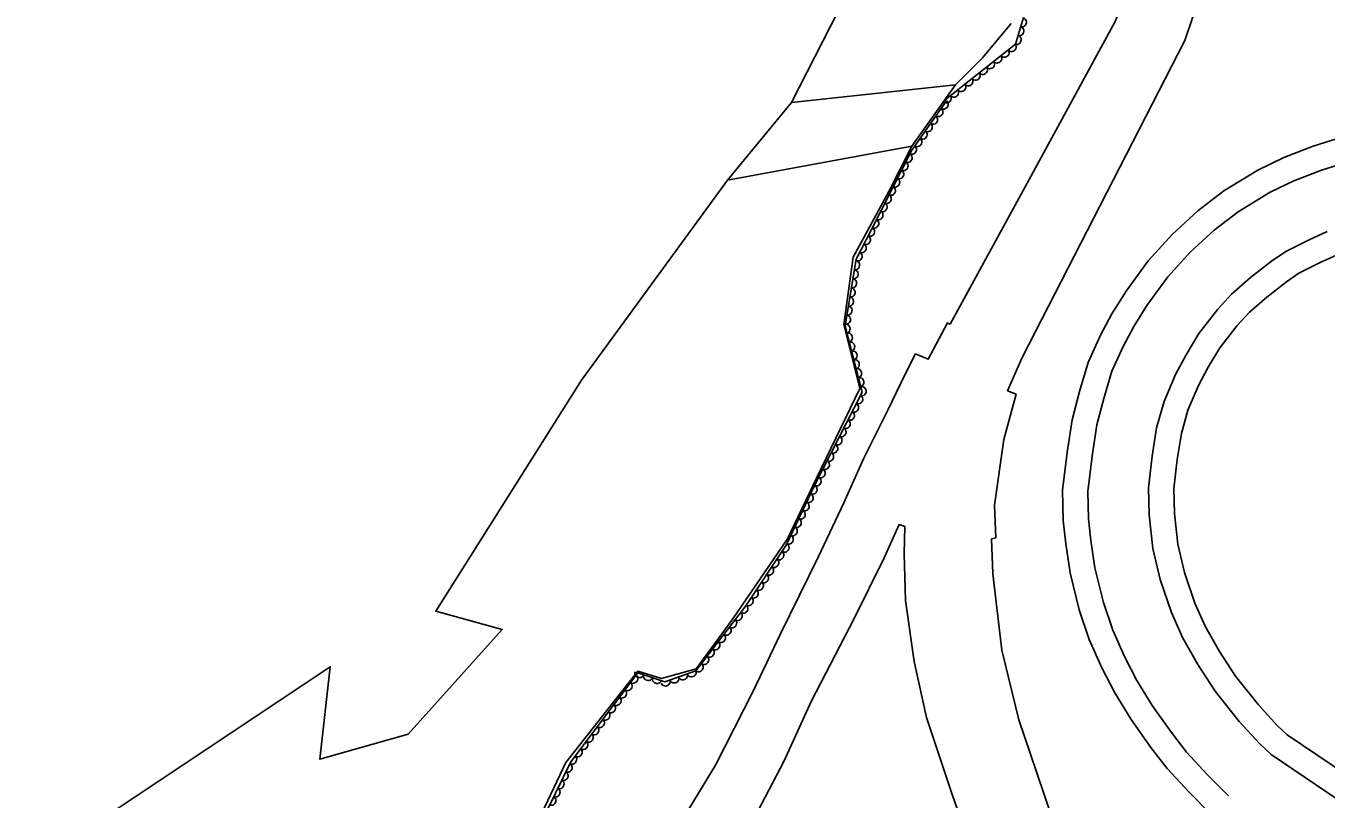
# Model space of a CAD drawing. Extents: x 1746719 to 1766531, y 631721 to 662391.
# Drawn here: x 1754471 to 1755036, y 647423 to 647759 of the extents above; entities that cross this region are included whole.
import ezdxf

# ---------------------------------------------------------------- set-up
doc = ezdxf.new("R2010")
doc.units = 0
for name, color, linetype in [('SURVEY - AERIAL SURVEY - Photo Control - Points - Elevations', 7, 'Continuous'), ('SURVEY - AERIAL SURVEY - Photo Control - Points - Locators', 7, 'Continuous'), ('SURVEY - AERIAL SURVEY - Photo Control with Text', 7, 'Continuous')]:
    doc.layers.add(name, color=color, linetype=linetype)

msp = doc.modelspace()

# ---------------------------------------------------------------- linework, layer by layer
at = {"layer": 'SURVEY - AERIAL SURVEY - Photo Control - Points - Elevations'}
for points in [[(1754979.83, 647864.32), (1754963.96, 647809.85), (1754944.5, 647761.3), (1754906.27, 647690.97), (1754872.82, 647629.82)], [(1755002.99, 647857.3), (1754992.52, 647805.51), (1754974.85, 647753.02), (1754904.16, 647615.22)], [(1754985.97, 647417.05), (1754976.68, 647426.36), (1754967.11, 647436.61), (1754960.08, 647445.84), (1754951.47, 647458.03), (1754944.4, 647469.51), (1754938.75, 647480.49), (1754933.2, 647492.74), (1754928.92, 647505.7), (1754924.95, 647521.76), (1754923.1, 647534.29), (1754921.91, 647544.43), (1754921.65, 647557.63), (1754923.62, 647573.95), (1754925.79, 647588.26), (1754929.07, 647600.52), (1754932.81, 647613.13), (1754938.13, 647624.92), (1754943.08, 647634.27), (1754949.26, 647644.13), (1754958.91, 647657.24), (1754969.34, 647668.75), (1754980.47, 647679.07), (1754991.79, 647687.66), (1755006.55, 647696.74), (1755017.77, 647702.18), (1755030.59, 647707.09), (1755043.49, 647711.19)], [(1754993.75, 647424.82), (1754984.59, 647434), (1754975.53, 647443.71), (1754968.95, 647452.35), (1754960.65, 647464.09), (1754953.99, 647474.91), (1754948.66, 647485.28), (1754943.46, 647496.74), (1754939.5, 647508.75), (1754935.75, 647523.89), (1754934.01, 647535.74), (1754932.89, 647545.18), (1754932.66, 647557.07), (1754934.52, 647572.46), (1754936.58, 647586.01), (1754939.66, 647597.53), (1754943.15, 647609.28), (1754948.01, 647620.08), (1754952.61, 647628.77), (1754958.36, 647637.94), (1754967.44, 647650.27), (1754977.17, 647661.02), (1754987.55, 647670.64), (1754998.01, 647678.57), (1755011.85, 647687.08), (1755022.14, 647692.07), (1755034.23, 647696.7), (1755046.21, 647700.51)], [(1755036.64, 647670.04), (1755028.85, 647666.48), (1755018.67, 647661.36), (1755012.45, 647657.11), (1755003.37, 647650.05), (1754995.14, 647642.83), (1754989.19, 647636.35), (1754980.95, 647625.78), (1754975.36, 647616.46), (1754970.78, 647607.86), (1754965.77, 647596.12), (1754962.53, 647584.67), (1754960.55, 647572.44), (1754959.05, 647558.61), (1754959.37, 647546.85), (1754960.87, 647532.25), (1754964.15, 647518.8), (1754968.95, 647504.49), (1754973.86, 647493.56), (1754980.39, 647481.9), (1754987.93, 647470.32), (1754998.44, 647457.12), (1755007.26, 647447.58), (1755012.29, 647442.73), (1755046.41, 647419.71)], [(1755040.69, 647659.79), (1755033.61, 647656.56), (1755024.27, 647651.87), (1755018.93, 647648.22), (1755010.38, 647641.57), (1755002.84, 647634.95), (1754997.59, 647629.23), (1754990.04, 647619.55), (1754984.93, 647611.04), (1754980.71, 647603.11), (1754976.16, 647592.45), (1754973.29, 647582.29), (1754971.46, 647570.97), (1754970.07, 647558.16), (1754970.36, 647547.56), (1754971.74, 647534.13), (1754974.73, 647521.86), (1754979.2, 647508.51), (1754983.7, 647498.51), (1754989.81, 647487.59), (1754996.86, 647476.77), (1755006.8, 647464.29), (1755015.12, 647455.27), (1755019.23, 647451.31), (1755051.73, 647429.39)], [(1754871.54, 647630.01), (1754863.35, 647614.51), (1754857.83, 647616.81), (1754853.37, 647608.03), (1754845.81, 647592.42), (1754835.24, 647571.18), (1754826.67, 647552.1), (1754815.7, 647528.74), (1754799.15, 647495.21), (1754787.22, 647470.34), (1754770.87, 647438.19), (1754751.63, 647406.45), (1754733.18, 647382.19), (1754710.05, 647356.65), (1754684.39, 647331.99), (1754658.51, 647312.05), (1754641.79, 647301.33), (1754626.34, 647291.8), (1754611.96, 647284.31), (1754598, 647277.56), (1754574.83, 647267.36), (1754559.79, 647261.5), (1754549.52, 647257.92)], [(1754872.82, 647629.82), (1754871.5, 647630.29), (1754871.47, 647629.43)], [(1754959.67, 647297.94), (1754919.78, 647407.38), (1754907.61, 647443.4), (1754902.68, 647457.76), (1754895.27, 647488.09), (1754891.4, 647521.25), (1754890.83, 647536.45), (1754892.75, 647536.92), (1754892.12, 647551.08), (1754896.15, 647579.7), (1754901.49, 647599.34), (1754897.78, 647600.81), (1754904.16, 647615.22)], [(1754787.54, 647414.84), (1754800.67, 647439.76), (1754812.63, 647466.04), (1754831.01, 647501.52), (1754844.12, 647528.28), (1754850.73, 647542.7), (1754853.21, 647541.78), (1754852.9, 647529.99), (1754853.43, 647509.67), (1754857.26, 647483.2), (1754862.63, 647458.88), (1754873.8, 647425.33), (1754887.86, 647384.98)]]:
    msp.add_lwpolyline(points, dxfattribs=at)
at = {"layer": 'SURVEY - AERIAL SURVEY - Photo Control - Points - Locators'}
for points in [[(1754899.41, 647760.42), (1754886.88, 647745.47), (1754875.12, 647733.74), (1754856.14, 647707.11), (1754776.08, 647692.31), (1754803.95, 647726.12), (1754888.59, 647892.11)], [(1754803.95, 647726.12), (1754875.12, 647733.74), (1754856.14, 647707.11), (1754846.22, 647687.4), (1754830.74, 647658.94), (1754826.6, 647629.69), (1754833.64, 647601.81), (1754814.8, 647562.85), (1754802.22, 647536.45), (1754778.5, 647501.79), (1754762.57, 647480.04), (1754747.48, 647475.84), (1754737.18, 647479.03), (1754705.93, 647439.26), (1754688.76, 647403.15)], [(1754471.37, 647392.76), (1754603.54, 647480.89), (1754599.05, 647440.68), (1754637.45, 647451.63), (1754678.28, 647497.13), (1754649.41, 647505), (1754712.73, 647605.47), (1754776.08, 647692.31), (1754803.95, 647726.12)]]:
    msp.add_lwpolyline(points, dxfattribs=at)
at = {"layer": 'SURVEY - AERIAL SURVEY - Photo Control with Text'}
for points in [[(1754904.74, 647763.08), (1754901.27, 647751.43), (1754870.7, 647727.26)], [(1754871.29, 647726.8), (1754856.15, 647705.36), (1754838.5, 647670.62), (1754832.08, 647657.95), (1754827.21, 647628.98), (1754834.6, 647600.25), (1754814.28, 647560.2), (1754801.63, 647533.68), (1754784.04, 647507.39), (1754762.36, 647479.06), (1754748.95, 647474.32), (1754737.2, 647478.28), (1754708.03, 647439.64), (1754688.01, 647398.79)]]:
    msp.add_lwpolyline(points, dxfattribs=at)
for centre, major_axis in [((1754904.11, 647760.94), (-0.57, -1.92)), ((1754902.96, 647757.11), (-0.57, -1.92)), ((1754899.64, 647750.14), (-1.57, -1.24)), ((1754901.82, 647753.28), (-0.57, -1.92)), ((1754893.37, 647745.18), (-1.57, -1.24)), ((1754896.51, 647747.66), (-1.57, -1.24)), ((1754887.09, 647740.22), (-1.57, -1.24)), ((1754890.23, 647742.7), (-1.57, -1.24)), ((1754877.68, 647732.78), (-1.57, -1.24)), ((1754880.82, 647735.26), (-1.57, -1.24)), ((1754883.95, 647737.74), (-1.57, -1.24)), ((1754871.4, 647727.82), (-1.57, -1.24)), ((1754874.54, 647730.3), (-1.57, -1.24)), ((1754867.83, 647721.9), (-1.15, -1.63)), ((1754870.14, 647725.17), (-1.15, -1.63)), ((1754863.21, 647715.36), (-1.15, -1.63)), ((1754865.52, 647718.63), (-1.15, -1.63)), ((1754860.91, 647712.1), (-1.15, -1.63)), ((1754856.29, 647705.56), (-1.15, -1.63)), ((1754858.6, 647708.83), (-1.15, -1.63)), ((1754852.64, 647698.45), (-0.91, -1.78)), ((1754854.45, 647702.01), (-0.91, -1.78)), ((1754850.83, 647694.88), (-0.91, -1.78)), ((1754847.2, 647687.75), (-0.91, -1.78)), ((1754849.02, 647691.32), (-0.91, -1.78)), ((1754845.39, 647684.18), (-0.91, -1.78)), ((1754841.77, 647677.05), (-0.91, -1.78)), ((1754843.58, 647680.62), (-0.91, -1.78)), ((1754838.15, 647669.92), (-0.9, -1.78)), ((1754839.96, 647673.48), (-0.91, -1.78)), ((1754836.34, 647666.35), (-0.9, -1.78)), ((1754832.72, 647659.21), (-0.9, -1.78)), ((1754834.53, 647662.78), (-0.9, -1.78)), ((1754831.65, 647655.4), (-0.33, -1.97)), ((1754830.33, 647647.51), (-0.33, -1.97)), ((1754830.99, 647651.46), (-0.33, -1.97)), ((1754829.67, 647643.57), (-0.33, -1.97)), ((1754829, 647639.62), (-0.33, -1.97)), ((1754827.68, 647631.73), (-0.33, -1.97)), ((1754828.34, 647635.68), (-0.33, -1.97)), ((1754827.51, 647627.81), (0.5, -1.94)), ((1754828.51, 647623.94), (0.5, -1.94)), ((1754829.51, 647620.06), (0.5, -1.94)), ((1754830.5, 647616.19), (0.5, -1.94)), ((1754831.5, 647612.32), (0.5, -1.94)), ((1754832.5, 647608.44), (0.5, -1.94)), ((1754833.49, 647604.57), (0.5, -1.94)), ((1754833, 647597.09), (-0.91, -1.78)), ((1754834.49, 647600.69), (0.5, -1.94)), ((1754831.19, 647593.52), (-0.91, -1.78)), ((1754827.57, 647586.39), (-0.91, -1.78)), ((1754829.38, 647589.96), (-0.91, -1.78)), ((1754825.76, 647582.82), (-0.91, -1.78)), ((1754822.14, 647575.69), (-0.91, -1.78)), ((1754823.95, 647579.26), (-0.91, -1.78)), ((1754818.52, 647568.56), (-0.91, -1.78)), ((1754820.33, 647572.12), (-0.91, -1.78)), ((1754816.71, 647564.99), (-0.91, -1.78)), ((1754813.15, 647557.83), (-0.86, -1.81)), ((1754814.9, 647561.42), (-0.91, -1.78)), ((1754811.43, 647554.22), (-0.86, -1.81)), ((1754807.98, 647547), (-0.86, -1.81)), ((1754809.7, 647550.61), (-0.86, -1.81)), ((1754806.26, 647543.38), (-0.86, -1.81)), ((1754802.82, 647536.16), (-0.86, -1.81)), ((1754804.54, 647539.77), (-0.86, -1.81)), ((1754798.71, 647529.32), (-1.11, -1.66)), ((1754800.94, 647532.64), (-1.11, -1.66)), ((1754796.49, 647525.99), (-1.11, -1.66)), ((1754792.04, 647519.34), (-1.11, -1.66)), ((1754794.26, 647522.67), (-1.11, -1.66)), ((1754787.59, 647512.7), (-1.11, -1.66)), ((1754789.81, 647516.02), (-1.11, -1.66)), ((1754785.37, 647509.37), (-1.11, -1.66)), ((1754780.63, 647502.93), (-1.22, -1.59)), ((1754783.06, 647506.11), (-1.22, -1.59)), ((1754775.77, 647496.58), (-1.22, -1.59)), ((1754778.2, 647499.75), (-1.22, -1.59)), ((1754770.9, 647490.22), (-1.22, -1.59)), ((1754773.33, 647493.4), (-1.22, -1.59)), ((1754766.04, 647483.87), (-1.22, -1.59)), ((1754768.47, 647487.05), (-1.22, -1.59)), ((1754763.61, 647480.69), (-1.22, -1.59)), ((1754732.79, 647472.45), (-1.2, -1.6)), ((1754735.2, 647475.64), (-1.2, -1.6)), ((1754737.85, 647478.07), (-1.9, 0.64)), ((1754741.64, 647476.79), (-1.9, 0.64)), ((1754745.43, 647475.51), (-1.9, 0.64)), ((1754749.21, 647474.41), (-1.89, -0.67)), ((1754752.99, 647475.75), (-1.89, -0.67)), ((1754756.76, 647477.08), (-1.89, -0.67)), ((1754760.53, 647478.41), (-1.89, -0.67)), ((1754730.38, 647469.25), (-1.2, -1.6)), ((1754725.56, 647462.87), (-1.2, -1.6)), ((1754727.97, 647466.06), (-1.2, -1.6)), ((1754720.74, 647456.48), (-1.2, -1.6)), ((1754723.15, 647459.68), (-1.2, -1.6)), ((1754715.92, 647450.1), (-1.2, -1.6)), ((1754718.33, 647453.29), (-1.2, -1.6)), ((1754713.51, 647446.9), (-1.2, -1.6)), ((1754708.69, 647440.52), (-1.2, -1.6)), ((1754711.1, 647443.71), (-1.2, -1.6)), ((1754704.99, 647433.45), (-0.88, -1.8)), ((1754706.75, 647437.04), (-0.88, -1.8)), ((1754703.23, 647429.85), (-0.88, -1.8)), ((1754699.71, 647422.67), (-0.88, -1.8)), ((1754701.47, 647426.26), (-0.88, -1.8))]:
    msp.add_ellipse(centre, major_axis=major_axis, ratio=0.940188, start_param=0, end_param=3.141593, dxfattribs=at)

doc.saveas('drawing.dxf')
